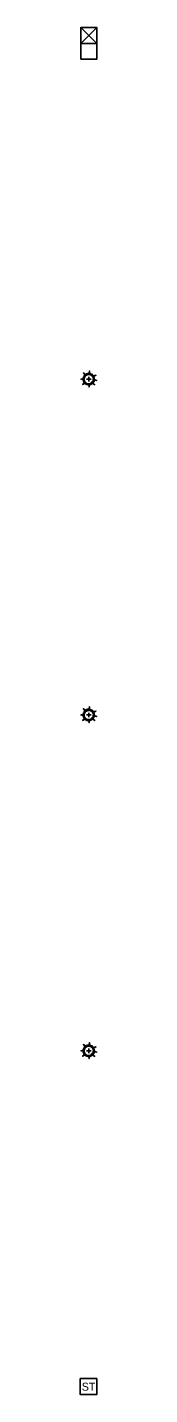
# Model space of a CAD drawing. Extents: x 98 to 2902, y -6 to 903.
# Drawn here: x 2098.7 to 2101.2, y -1.2 to 202.4 of the extents above; entities that cross this region are included whole.
import ezdxf

# ---------------------------------------------------------------- set-up
doc = ezdxf.new("R2010")
doc.units = 0
for name, color, linetype in [('V-SITE-VEGE', 7, 'Continuous'), ('V-SPCL-TRAF', 7, 'Continuous'), ('V-SSWR-TANK', 7, 'Continuous')]:
    doc.layers.add(name, color=color, linetype=linetype)

msp = doc.modelspace()

# ---------------------------------------------------------------- linework, layer by layer
at = {"layer": 'V-SITE-VEGE'}
for p, q in [((2099.67, 150), (2100.33, 150)), ((2100, 150.34), (2100, 149.66)), ((2099.67, 100), (2100.33, 100)), ((2100, 100.34), (2100, 99.66)), ((2099.67, 50), (2100.33, 50)), ((2100, 50.34), (2100, 49.66))]:
    msp.add_line(p, q, dxfattribs=at)
for points in [[(2100, 150.66), (2100.1, 151.22), (2100.15, 150.66), (2100.24, 150.85), (2100.17, 150.64), (2100.34, 150.79), (2100.27, 150.62), (2100.47, 150.75), (2100.36, 150.54), (2100.57, 150.67), (2100.42, 150.5), (2100.66, 150.54), (2100.52, 150.4), (2101.06, 150.59), (2100.56, 150.32), (2100.77, 150.35), (2100.62, 150.26), (2100.83, 150.21), (2100.65, 150.16), (2100.85, 150.13), (2100.66, 150.07), (2100.86, 150), (2100.64, 149.96), (2101.19, 149.79), (2100.62, 149.87), (2100.81, 149.69), (2100.57, 149.7), (2100.72, 149.53), (2100.5, 149.61), (2100.89, 149.17), (2100.4, 149.52), (2100.47, 149.29), (2100.32, 149.45), (2100.33, 149.19), (2100.21, 149.36), (2100.17, 149.14), (2100.1, 149.33), (2100.05, 148.84), (2099.99, 149.34), (2099.87, 149.11), (2099.86, 149.34), (2099.67, 149.18), (2099.68, 149.4), (2099.47, 149.3), (2099.59, 149.47), (2099.08, 149.19), (2099.5, 149.55), (2099.25, 149.55), (2099.43, 149.66), (2099.19, 149.7), (2099.39, 149.77), (2099.15, 149.8), (2099.34, 149.88), (2098.81, 150), (2099.35, 150.03), (2099.14, 150.17), (2099.4, 150.18), (2099.19, 150.32), (2099.42, 150.32), (2099.29, 150.5), (2099.54, 150.48), (2099.2, 150.94), (2099.66, 150.57), (2099.62, 150.82), (2099.76, 150.62), (2099.79, 150.87), (2099.9, 150.65), (2099.92, 150.88), (2100, 150.66), (2100, 150.66)], [(2100, 100.66), (2100.1, 101.22), (2100.15, 100.66), (2100.24, 100.85), (2100.17, 100.64), (2100.34, 100.79), (2100.27, 100.62), (2100.47, 100.75), (2100.36, 100.54), (2100.57, 100.67), (2100.42, 100.5), (2100.66, 100.54), (2100.52, 100.4), (2101.06, 100.59), (2100.56, 100.32), (2100.77, 100.35), (2100.62, 100.26), (2100.83, 100.21), (2100.65, 100.16), (2100.85, 100.13), (2100.66, 100.07), (2100.86, 100), (2100.64, 99.96), (2101.19, 99.79), (2100.62, 99.87), (2100.81, 99.69), (2100.57, 99.7), (2100.72, 99.53), (2100.5, 99.61), (2100.89, 99.17), (2100.4, 99.52), (2100.47, 99.29), (2100.32, 99.45), (2100.33, 99.19), (2100.21, 99.36), (2100.17, 99.14), (2100.1, 99.33), (2100.05, 98.84), (2099.99, 99.34), (2099.87, 99.11), (2099.86, 99.34), (2099.67, 99.18), (2099.68, 99.4), (2099.47, 99.3), (2099.59, 99.47), (2099.08, 99.19), (2099.5, 99.55), (2099.25, 99.55), (2099.43, 99.66), (2099.19, 99.7), (2099.39, 99.77), (2099.15, 99.8), (2099.34, 99.88), (2098.81, 100), (2099.35, 100.03), (2099.14, 100.17), (2099.4, 100.18), (2099.19, 100.32), (2099.42, 100.32), (2099.29, 100.5), (2099.54, 100.48), (2099.2, 100.94), (2099.66, 100.57), (2099.62, 100.82), (2099.76, 100.62), (2099.79, 100.87), (2099.9, 100.65), (2099.92, 100.88), (2100, 100.66), (2100, 100.66)], [(2100, 50.66), (2100.1, 51.22), (2100.15, 50.66), (2100.24, 50.85), (2100.17, 50.64), (2100.34, 50.79), (2100.27, 50.62), (2100.47, 50.75), (2100.36, 50.54), (2100.57, 50.67), (2100.42, 50.5), (2100.66, 50.54), (2100.52, 50.4), (2101.06, 50.59), (2100.56, 50.32), (2100.77, 50.35), (2100.62, 50.26), (2100.83, 50.21), (2100.65, 50.16), (2100.85, 50.13), (2100.66, 50.07), (2100.86, 50), (2100.64, 49.96), (2101.19, 49.79), (2100.62, 49.87), (2100.81, 49.69), (2100.57, 49.7), (2100.72, 49.53), (2100.5, 49.61), (2100.89, 49.17), (2100.4, 49.52), (2100.47, 49.29), (2100.32, 49.45), (2100.33, 49.19), (2100.21, 49.36), (2100.17, 49.14), (2100.1, 49.33), (2100.05, 48.84), (2099.99, 49.34), (2099.87, 49.11), (2099.86, 49.34), (2099.67, 49.18), (2099.68, 49.4), (2099.47, 49.3), (2099.59, 49.47), (2099.08, 49.19), (2099.5, 49.55), (2099.25, 49.55), (2099.43, 49.66), (2099.19, 49.7), (2099.39, 49.77), (2099.15, 49.8), (2099.34, 49.88), (2098.81, 50), (2099.35, 50.03), (2099.14, 50.17), (2099.4, 50.18), (2099.19, 50.32), (2099.42, 50.32), (2099.29, 50.5), (2099.54, 50.48), (2099.2, 50.94), (2099.66, 50.57), (2099.62, 50.82), (2099.76, 50.62), (2099.79, 50.87), (2099.9, 50.65), (2099.92, 50.88), (2100, 50.66), (2100, 50.66)]]:
    msp.add_lwpolyline(points, dxfattribs=at)
at = {"layer": 'V-SPCL-TRAF'}
msp.add_lwpolyline([(2098.81, 197.62), (2101.19, 197.62), (2101.19, 202.38), (2098.81, 202.38)], close=True, dxfattribs=at)
msp.add_lwpolyline([(2101.19, 202.38), (2098.81, 200), (2101.19, 200), (2098.81, 202.38)], dxfattribs=at)
at = {"layer": 'V-SSWR-TANK'}
msp.add_lwpolyline([(2098.71, 1.19), (2101.2, 1.19), (2101.2, -1.19), (2098.71, -1.19)], close=True, dxfattribs=at)

# ---------------------------------------------------------------- texts
msp.add_text('ST', height=1.192, dxfattribs=at).set_placement((2098.95, -0.6))

doc.saveas('drawing.dxf')
